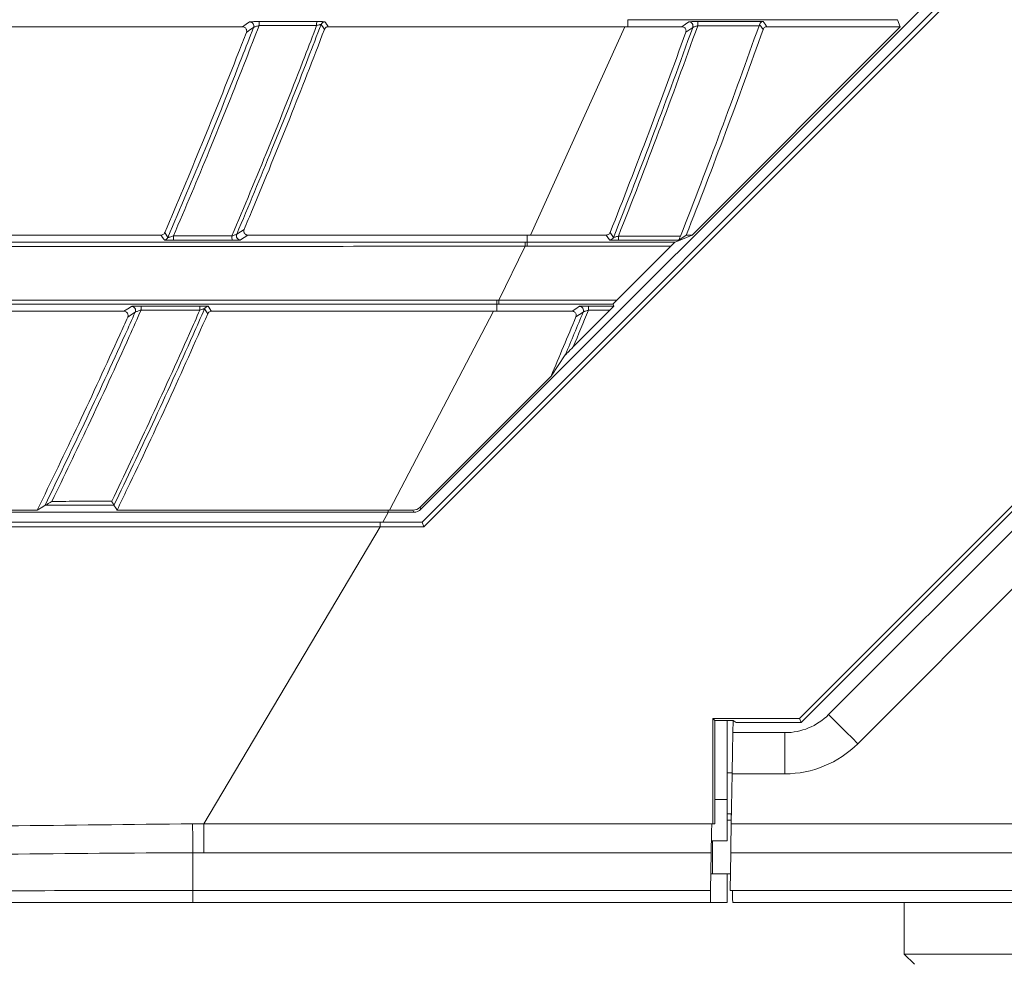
# Model space of a CAD drawing. Header units: millimetres. Extents: x 0 to 1118, y 0 to 864.
# Tile 379 of 512: x 589 to 601, y 383 to 394. Entities that reach past the tile are written whole.
import ezdxf

# ---------------------------------------------------------------- set-up
doc = ezdxf.new("R2010")
doc.units = ezdxf.units.MM
doc.styles.add('SLDTEXTSTYLE0', font='TXT', dxfattribs={"width": 0.605})
doc.dimstyles.new('SLDDIMSTYLE0', dxfattribs={"dimtxt": 3.175, "dimasz": 3.302, "dimexe": 0, "dimexo": 0.0625, "dimgap": 0.79375, "dimtad": 0, "dimdec": 1, "dimlfac": 4, "dimrnd": 1e-09, "dimzin": 12, "dimdsep": 46, "dimtxsty": 'SLDTEXTSTYLE0', "dimsah": 1, "dimcen": 0.09, "dimadec": 0, "dimazin": 3, "dimtfac": 1, "dimtofl": 0, "dimtmove": 0, "dimatfit": 3, "dimfxl": 1, "dimfrac": 2, "dimtolj": 1, "dimtzin": 12, "dimarcsym": 0})
doc.dimstyles.new('SLDDIMSTYLE2', dxfattribs={"dimtxt": 3.175, "dimasz": 3.302, "dimexe": 0, "dimexo": 0.0625, "dimgap": 0.79375, "dimtad": 0, "dimtih": 1, "dimtoh": 1, "dimdec": 1, "dimlfac": 4, "dimrnd": 1e-09, "dimzin": 12, "dimdsep": 46, "dimtxsty": 'SLDTEXTSTYLE0', "dimsah": 1, "dimcen": 0.09, "dimadec": 0, "dimazin": 3, "dimtfac": 1, "dimtmove": 0, "dimatfit": 0, "dimfxl": 1, "dimfrac": 2, "dimtolj": 1, "dimtzin": 12, "dimarcsym": 0})

# ---------------------------------------------------------------- blocks, each defined once
blk = doc.blocks.new('_D')
at = {"color": 7, "linetype": 'Continuous', "lineweight": 0}
for p, q in [((523.725, 418.739), (523.725, 362.273)), ((602.598, 372.505), (602.598, 362.273)), ((523.725, 363.873), (554.251, 363.873)), ((602.598, 363.873), (565.165, 363.873))]:
    blk.add_line(p, q, dxfattribs=at)
for points in [[(523.725, 363.873), (527.027, 363.365), (527.027, 364.381)], [(602.598, 363.873), (599.296, 364.381), (599.296, 363.365)]]:
    blk.add_solid(points, dxfattribs=at)
at = {"color": 7, "linetype": 'Continuous', "lineweight": 0, "insert": (554.251, 365.529), "char_height": 3.175, "attachment_point": 1, "style": 'SLDTEXTSTYLE0'}
blk.add_mtext('315.5', dxfattribs=at)
blk = doc.blocks.new('_D_5')
at = {"color": 7, "linetype": 'Continuous', "lineweight": 0}
for p, q in [((609.973, 390.433), (609.973, 351.112)), ((602.598, 372.505), (602.598, 351.112)), ((602.598, 352.712), (596.248, 352.712)), ((609.973, 352.712), (621.131, 352.712))]:
    blk.add_line(p, q, dxfattribs=at)
for points in [[(602.598, 352.712), (599.296, 353.22), (599.296, 352.204)], [(609.973, 352.712), (613.275, 352.204), (613.275, 353.22)]]:
    blk.add_solid(points, dxfattribs=at)
at = {"color": 7, "linetype": 'Continuous', "lineweight": 0, "insert": (621.131, 354.368), "char_height": 3.175, "attachment_point": 1, "style": 'SLDTEXTSTYLE0'}
blk.add_mtext('29.5', dxfattribs=at)
blk = doc.blocks.new('_D_6')
at = {"color": 7, "linetype": 'Continuous', "lineweight": 0}
for p, q in [((606.87, 397.558), (606.87, 362.273)), ((602.598, 372.505), (602.598, 362.273)), ((602.598, 363.873), (596.248, 363.873)), ((606.87, 363.873), (621.12, 363.873))]:
    blk.add_line(p, q, dxfattribs=at)
for points in [[(602.598, 363.873), (599.296, 364.381), (599.296, 363.365)], [(606.87, 363.873), (610.172, 363.365), (610.172, 364.381)]]:
    blk.add_solid(points, dxfattribs=at)
at = {"color": 7, "linetype": 'Continuous', "lineweight": 0, "insert": (621.12, 365.53), "char_height": 3.175, "attachment_point": 1, "style": 'SLDTEXTSTYLE0'}
blk.add_mtext('17.1', dxfattribs=at)

msp = doc.modelspace()

# ---------------------------------------------------------------- linework, layer by layer
at = {"color": 7, "linetype": 'Continuous', "lineweight": 15}
for p, q in [((600.8241, 394.9146), (594.0919, 388.1824)), ((594.1043, 388.0275), (600.9789, 394.9021)), ((601.0356, 394.8786), (594.1278, 387.9708)), ((596.6248, 394.127), (596.6043, 394.127)), ((597.453, 394.1042), (598.249, 394.1042)), ((598.203, 394.0693), (598.1978, 394.0542)), ((599.9139, 394.0414), (599.8784, 394.127)), ((587.586, 394.0411), (591.9252, 394.0413)), ((592.9663, 394.0413), (596.5671, 394.0414)), ((596.6043, 394.0414), (596.5671, 394.0414)), ((596.6043, 394.0414), (597.2612, 394.0414)), ((599.9139, 394.0414), (597.3846, 391.512)), ((598.2934, 394.0414), (599.9139, 394.0414)), ((595.3798, 391.512), (591.9901, 391.5119)), ((595.3798, 391.512), (595.4216, 391.512)), ((596.3427, 391.512), (595.4216, 391.512)), ((597.2222, 391.4492), (596.4892, 391.4492)), ((597.1779, 391.4264), (597.3846, 391.512)), ((597.3846, 391.512), (597.3144, 391.512)), ((597.1255, 391.3765), (596.4721, 390.723)), ((598.689, 385.6438), (604.0002, 390.955)), ((604.0482, 390.9351), (598.7089, 385.5958)), ((595.0141, 390.5874), (594.9708, 390.5874)), ((595.0381, 390.6731), (595.0141, 390.6731)), ((595.0141, 390.5874), (595.9273, 390.5874)), ((596.3863, 390.6003), (595.9404, 390.1543)), ((596.4339, 390.6502), (596.4245, 390.6731)), ((599.0429, 385.6905), (604.0197, 390.6672)), ((595.8452, 390.0567), (595.6717, 389.7992)), ((595.6717, 389.7992), (594.0811, 388.2086)), ((589.5264, 388.2316), (589.5255, 388.2314)), ((590.3633, 388.2317), (590.3633, 388.2316)), ((593.6939, 388.172), (590.4007, 388.1721)), ((593.6939, 388.172), (593.7082, 388.172)), ((594.0036, 388.1458), (593.6939, 388.1458)), ((593.9927, 388.172), (593.7082, 388.172)), ((593.5975, 388.0275), (593.6287, 388.0275)), ((593.5975, 387.9708), (594.1278, 387.9708)), ((594.1043, 388.0275), (593.6287, 388.0275)), ((594.1278, 387.9708), (594.1043, 388.0275)), ((597.6357, 385.6438), (598.689, 385.6438)), ((597.6357, 384.3654), (597.6357, 385.6438)), ((597.6357, 385.6438), (597.6619, 385.6176)), ((597.8857, 385.6176), (597.6619, 385.6176)), ((597.6619, 385.6176), (597.6619, 384.4611)), ((597.8107, 384.6583), (597.8107, 385.6176)), ((597.8793, 385.4708), (597.8818, 385.6176)), ((597.8857, 385.6176), (597.9185, 385.5958)), ((598.7089, 385.5958), (597.9185, 385.5958)), ((598.689, 385.6438), (598.7089, 385.5958)), ((597.8793, 385.4708), (598.5126, 385.4708)), ((597.8107, 384.9833), (597.8708, 384.9833)), ((597.8705, 384.9708), (597.86, 384.3654)), ((597.8107, 384.6583), (597.8107, 384.1583)), ((597.862, 384.4833), (597.8107, 384.4833)), ((597.8594, 384.4833), (597.8607, 384.4083)), ((597.6232, 384.3654), (597.6357, 384.3654)), ((597.6357, 384.3654), (597.6623, 384.3654)), ((597.8107, 384.1583), (597.6196, 384.1583)), ((597.6171, 384.0119), (597.6091, 383.5548)), ((597.8458, 383.5548), (597.8538, 384.0119)), ((597.6324, 383.7583), (597.6126, 383.7583)), ((597.8092, 383.7583), (597.6324, 383.7583)), ((597.8494, 383.7583), (597.8092, 383.7583)), ((597.8107, 383.4083), (597.8107, 383.7583)), ((597.8458, 383.5548), (597.8607, 383.5548)), ((597.8607, 383.5548), (597.8756, 383.5548)), ((597.6065, 383.4083), (591.3199, 383.4083)), ((597.8107, 383.4083), (597.6065, 383.4083)), ((604.2487, 383.4083), (597.8782, 383.4083)), ((599.9607, 383.4083), (599.9607, 382.7833)), ((599.9607, 382.7833), (600.0857, 382.6583)), ((599.9607, 382.7833), (605.2357, 382.7833))]:
    msp.add_line(p, q, dxfattribs=at)
at = {"color": 9, "linetype": 'Continuous', "lineweight": 0}
for p, q in [((596.6043, 394.127), (596.6043, 394.0414)), ((599.8784, 394.127), (596.6248, 394.127)), ((597.453, 394.0542), (597.453, 394.1042)), ((598.1978, 394.0542), (597.453, 394.0542)), ((595.4216, 391.512), (596.567, 394.0414)), ((597.3083, 393.9745), (597.3927, 394.034)), ((591.0183, 391.4832), (590.9796, 391.5423)), ((596.4294, 391.4841), (596.3891, 391.5436)), ((595.3565, 391.4264), (595.3798, 391.4264)), ((595.3798, 391.4264), (595.3798, 391.512)), ((595.3798, 391.3765), (595.3798, 391.4264)), ((595.3798, 391.4264), (597.1779, 391.4264)), ((596.4892, 391.4992), (596.4892, 391.4492)), ((596.4892, 391.4992), (597.2437, 391.4992)), ((595.0381, 390.723), (595.3566, 391.3764)), ((595.3798, 391.3765), (595.3566, 391.3765)), ((597.1255, 391.3765), (595.3798, 391.3765)), ((595.0381, 390.723), (596.4721, 390.723)), ((591.5022, 390.5576), (591.4633, 390.6171)), ((593.7084, 388.1719), (594.9709, 390.5874)), ((595.0141, 390.6731), (595.0141, 390.5874)), ((596.4245, 390.6731), (595.0381, 390.6731)), ((596.1256, 390.6502), (596.4339, 390.6502)), ((596.1256, 390.6003), (596.1256, 390.6502)), ((596.3863, 390.6003), (596.1256, 390.6003)), ((595.9734, 390.5184), (596.0623, 390.5778)), ((604.3732, 390.3137), (599.3964, 385.3369)), ((594.0811, 388.2086), (594.0919, 388.1824)), ((593.6287, 388.0275), (593.6972, 388.1533)), ((593.6939, 388.172), (593.6939, 388.1458)), ((594.0036, 388.1458), (593.9927, 388.172)), ((591.4525, 384.3654), (593.5975, 387.9708)), ((593.5975, 387.9708), (593.5975, 388.0275)), ((598.5126, 384.9708), (598.5126, 385.4708)), ((598.5126, 384.9708), (597.8705, 384.9708)), ((597.6619, 384.6583), (597.8107, 384.6583)), ((597.8607, 384.4083), (597.8107, 384.4083)), ((597.8607, 384.4833), (597.8607, 384.4083)), ((591.4525, 384.3654), (597.6232, 384.3654)), ((597.86, 384.3654), (604.2227, 384.3654)), ((597.6324, 383.7583), (597.6324, 384.1583)), ((591.3199, 383.5548), (591.3199, 384.0121)), ((591.4525, 384.0119), (591.3199, 384.012)), ((597.6171, 384.0119), (591.4525, 384.0119)), ((604.2232, 384.0119), (597.8538, 384.0119)), ((597.8092, 383.7583), (597.8494, 383.7608)), ((591.3199, 383.5548), (597.6091, 383.5548)), ((597.8756, 383.5548), (604.2511, 383.5548))]:
    msp.add_line(p, q, dxfattribs=at)
at = {"color": 9, "linetype": 'Continuous', "lineweight": 0, "flags": 128}
for points in [[(591.9252, 394.0413), (591.9694, 394.0717), (592.0109, 394.1002)], [(592.9197, 394.0092), (592.8991, 394.039), (592.8986, 394.0398), (592.8842, 394.0606), (592.8785, 394.0687)], [(592.9251, 394.1009), (592.9307, 394.0928), (592.9451, 394.0719), (592.9595, 394.0511), (592.9663, 394.0413)], [(597.2612, 394.0414), (597.3048, 394.0721), (597.3457, 394.1008)], [(598.249, 394.1042), (598.2718, 394.072), (598.2934, 394.0414)], [(592.0576, 394.0322), (592.0146, 394.0026), (591.9716, 393.973)], [(591.854, 391.5218), (591.8989, 391.5515), (591.9439, 391.5812)], [(590.9722, 391.453), (590.9673, 391.4606), (590.9535, 391.4815), (590.9397, 391.5025), (590.9335, 391.5119)], [(591.9901, 391.5119), (591.9435, 391.4811), (591.8999, 391.4523)], [(596.383, 391.4526), (596.3634, 391.4815), (596.3427, 391.512)], [(590.4847, 390.5873), (590.5315, 390.6177), (590.5753, 390.6463)], [(591.5089, 390.647), (591.5143, 390.6387), (591.5278, 390.618), (591.5414, 390.5973), (591.5479, 390.5873)], [(595.9273, 390.5874), (595.9732, 390.6181), (596.0161, 390.6469)], [(590.6211, 390.5759), (590.5756, 390.5463), (590.53, 390.5167)], [(599.3964, 385.3369), (599.3275, 385.4059), (599.2612, 385.4722), (599.2, 385.5334), (599.1465, 385.5869), (599.1025, 385.6309), (599.0698, 385.6636), (599.0497, 385.6837), (599.0429, 385.6905)]]:
    msp.add_lwpolyline(points, dxfattribs=at)
at = {"color": 7, "linetype": 'Continuous', "lineweight": 15, "flags": 128}
for points in [[(597.2222, 391.4492), (597.2247, 391.4509), (597.3144, 391.512)], [(589.5255, 388.2314), (589.4975, 388.2139), (589.4308, 388.1721)], [(590.3633, 388.2316), (590.3883, 388.1918), (590.4007, 388.1721)], [(597.8705, 384.9708), (597.8722, 385.0684), (597.8739, 385.1622), (597.8754, 385.2486), (597.8767, 385.3244), (597.8778, 385.3865), (597.8786, 385.4327), (597.8791, 385.4612), (597.8793, 385.4708)], [(597.6232, 384.3654), (597.6215, 384.2679), (597.6199, 384.1741), (597.6184, 384.0876), (597.6171, 384.0119)], [(597.8538, 384.0119), (597.8551, 384.0876), (597.8566, 384.1741), (597.8583, 384.2679), (597.86, 384.3654)], [(597.6091, 383.5548), (597.608, 383.4926), (597.6072, 383.4464), (597.6067, 383.4179), (597.6065, 383.4083)], [(597.8782, 383.4083), (597.878, 383.4179), (597.8775, 383.4464), (597.8767, 383.4926), (597.8756, 383.5548)]]:
    msp.add_lwpolyline(points, dxfattribs=at)
at = {"color": 9, "linetype": 'Continuous', "lineweight": 0}
for centre, radius, start, end in [((592.0109, 394.0501), 0.0501, 339.04694, 90.05099), ((592.2713, 394.0669), 0.1461, 165.33001, 184.30199), ((592.995, 394.0668), 0.1707, 167.42746, 183.72643), ((523.7232, 420.4083), 78.2983, 338.332631, 340.330994), ((597.3456, 394.0508), 0.05, 340.43074, 89.86938), ((590.9724, 391.503), 0.05, 269.87309, 336.70138), ((591.2543, 391.4886), 0.169, 175.67206, 193.46569), ((591.99, 391.4883), 0.1951, 176.27314, 191.56178), ((591.9001, 391.5024), 0.05, 157.15054, 269.71625), ((566.572, 390.7108), 28.4421, 359.92405, 0.02468), ((590.5753, 390.5962), 0.0501, 336.12727, 90.03094), ((590.8463, 390.6131), 0.154, 166.14956, 184.06328), ((591.5877, 390.613), 0.1817, 168.23325, 183.49528), ((523.7232, 420.4083), 78.2983, 337.269649, 337.623036), ((596.016, 390.5968), 0.05, 337.72325, 89.86503), ((598.5126, 386.2208), 1.25, 270, 315)]:
    msp.add_arc(centre, radius, start, end, dxfattribs=at)
at = {"color": 7, "linetype": 'Continuous', "lineweight": 15}
for centre, radius, start, end in [((592.9253, 394.0509), 0.05, 90.19572, 159.0987), ((523.7232, 420.4083), 79, 338.534681, 340.512804), ((523.7232, 420.4083), 78.1889, 338.335752, 340.240301), ((523.7232, 420.4083), 78.2483, 338.306194, 340.302196), ((523.7232, 420.4083), 79.0611, 338.562082, 340.493027), ((596.3829, 391.5027), 0.05, 270.05192, 338.25038), ((591.5091, 390.5969), 0.05, 90.19821, 156.19688), ((523.7232, 420.4083), 78.1889, 336.953596, 337.525096), ((523.7232, 420.4083), 78.2483, 337.176861, 337.590214), ((598.5126, 386.2208), 0.75, 270, 315)]:
    msp.add_arc(centre, radius, start, end, dxfattribs=at)
for centre, major_axis, ratio, start_param, end_param in [((597.128, 391.3765), (0.05, 0.05), 0.0246777, 0.0596093, 1.5954991), ((596.4745, 390.723), (0.05, 0.05), 0.0246777, 1.5954991, 3.1313888), ((596.3839, 390.6003), (0.05, 0.05), 0.0246777, 4.7370917, 6.2729815), ((593.9927, 388.2971), (0.0479, -0.1156), 0.9992864, 5.8907385, 6.6756321), ((594.0035, 388.2709), (0.0479, -0.1156), 0.9992864, 5.8907385, 6.6756321), ((597.675, 384.4611), (0, 0.375), 0.0349208, 1.5707963, 1.8288872)]:
    msp.add_ellipse(centre, major_axis=major_axis, ratio=ratio, start_param=start_param, end_param=end_param, dxfattribs=at)
at = {"color": 9, "linetype": 'Continuous', "lineweight": 0}
for points, knots in [([(592.1256, 394.056), (592.0729, 393.9198), (591.8757, 393.411), (591.5334, 392.5575), (591.2316, 391.8455), (591.0857, 391.5014)], [0, 0, 0, 0, 0.1588857, 0.5935069, 1, 1, 1, 1]), ([(591.7953, 391.501), (591.9446, 391.857), (592.2479, 392.5803), (592.5862, 393.4339), (592.7767, 393.9308), (592.8246, 394.0557)], [0, 0, 0, 0, 0.4203836, 0.8542675, 1, 1, 1, 1]), ([(592.8785, 394.0687), (592.8269, 393.934), (592.6327, 393.4271), (592.2955, 392.5762), (591.9978, 391.8652), (591.854, 391.5218)], [0, 0, 0, 0, 0.1576407, 0.5932148, 1, 1, 1, 1]), ([(592.13, 394.1039), (592.1181, 394.1039), (592.0941, 394.1038), (592.0608, 394.1032), (592.0343, 394.1024), (592.0158, 394.1013), (592.0125, 394.1006), (592.0109, 394.1002)], [0, 0, 0, 0, 0.20843832, 0.42029156, 0.6185547, 0.80911695, 1, 1, 1, 1]), ([(592.1256, 394.056), (592.1189, 394.054), (592.1054, 394.0499), (592.0867, 394.0438), (592.0717, 394.0385), (592.0608, 394.0343), (592.0587, 394.0329), (592.0576, 394.0322)], [0, 0, 0, 0, 0.2205188, 0.4424509, 0.6427775, 0.8257171, 1, 1, 1, 1]), ([(592.8246, 394.0557), (592.7124, 394.0558), (592.4793, 394.0559), (592.2464, 394.0559), (592.1256, 394.056)], [0, 0, 0, 0, 0.4816587, 1, 1, 1, 1]), ([(592.13, 394.1039), (592.2506, 394.104), (592.4833, 394.104), (592.7162, 394.104), (592.8284, 394.104)], [0, 0, 0, 0, 0.5183407, 1, 1, 1, 1]), ([(592.8785, 394.0687), (592.8785, 394.0688), (592.8784, 394.0689), (592.8776, 394.0691), (592.8738, 394.0687), (592.8624, 394.0662), (592.845, 394.0616), (592.8315, 394.0577), (592.8246, 394.0557)], [0, 0, 0, 0, 0.0370919, 0.0747622, 0.2440125, 0.4746998, 0.7317806, 1, 1, 1, 1]), ([(592.9251, 394.1009), (592.925, 394.101), (592.9244, 394.1014), (592.9176, 394.1023), (592.8965, 394.1032), (592.8653, 394.1039), (592.8407, 394.104), (592.8284, 394.104)], [0, 0, 0, 0, 0.0401155, 0.2618548, 0.4999028, 0.7501363, 1, 1, 1, 1]), ([(597.453, 394.1042), (597.445, 394.1042), (597.4251, 394.1041), (597.3955, 394.1037), (597.3691, 394.1029), (597.3506, 394.1019), (597.3473, 394.1012), (597.3457, 394.1008)], [0, 0, 0, 0, 0.15180721, 0.37664205, 0.58903736, 0.79438295, 1, 1, 1, 1]), ([(597.453, 394.0542), (597.4486, 394.0529), (597.4375, 394.0497), (597.4212, 394.0447), (597.4064, 394.0398), (597.3958, 394.0359), (597.3937, 394.0346), (597.3927, 394.034)], [0, 0, 0, 0, 0.1603485, 0.3956376, 0.6107993, 0.8094682, 1, 1, 1, 1]), ([(598.2463, 394.0081), (598.2455, 394.0093), (598.2414, 394.0151), (598.2271, 394.0355), (598.2125, 394.0545), (598.2031, 394.0692), (598.203, 394.0693)], [0, 0, 0, 0, 0.057013, 0.2850735, 0.9986777, 1, 1, 1, 1]), ([(591.0183, 391.4832), (591.1699, 391.8404), (591.4774, 392.5651), (591.8189, 393.4169), (592.0105, 393.9107), (592.0576, 394.0322)], [0, 0, 0, 0, 0.4227945, 0.8579401, 1, 1, 1, 1]), ([(590.9722, 391.453), (590.9728, 391.4527), (590.9744, 391.4521), (590.9876, 391.4511), (591.0143, 391.4501), (591.0504, 391.4494), (591.0767, 391.4493), (591.0899, 391.4492)], [0, 0, 0, 0, 0.1146778, 0.3173678, 0.5382585, 0.7692999, 1, 1, 1, 1]), ([(591.0857, 391.5014), (591.0782, 391.499), (591.0633, 391.4944), (591.0428, 391.4886), (591.0282, 391.4847), (591.0218, 391.4834), (591.019, 391.483), (591.0186, 391.4831), (591.0183, 391.4832)], [0, 0, 0, 0, 0.24973143, 0.49170725, 0.70920744, 0.85512703, 0.89691261, 1, 1, 1, 1]), ([(591.0857, 391.5014), (591.1953, 391.5013), (591.4317, 391.5012), (591.6683, 391.5011), (591.7953, 391.501)], [0, 0, 0, 0, 0.4633486, 1, 1, 1, 1]), ([(591.7989, 391.4492), (591.672, 391.4492), (591.4356, 391.4492), (591.1994, 391.4492), (591.0899, 391.4492)], [0, 0, 0, 0, 0.5366474, 1, 1, 1, 1]), ([(591.854, 391.5218), (591.8529, 391.5212), (591.8508, 391.5199), (591.8398, 391.5157), (591.8245, 391.5104), (591.8089, 391.5053), (591.7987, 391.5021), (591.7953, 391.501)], [0, 0, 0, 0, 0.193119, 0.3965435, 0.6214562, 0.8743015, 1, 1, 1, 1]), ([(591.7989, 391.4492), (591.8047, 391.4492), (591.8226, 391.4493), (591.8501, 391.4496), (591.8765, 391.4503), (591.8949, 391.4512), (591.8982, 391.452), (591.8999, 391.4523)], [0, 0, 0, 0, 0.1167728, 0.3550967, 0.5760776, 0.7878263, 1, 1, 1, 1]), ([(595.3565, 391.3765), (595.3565, 391.3829), (595.3565, 391.3957), (595.3565, 391.412), (595.3565, 391.4236), (595.3565, 391.4255), (595.3565, 391.4264)], [0, 0, 0, 0, 0.2499816, 0.4999456, 0.7499418, 1, 1, 1, 1]), ([(596.383, 391.4526), (596.3833, 391.4525), (596.3843, 391.4519), (596.3939, 391.451), (596.4176, 391.45), (596.4511, 391.4494), (596.4765, 391.4493), (596.4892, 391.4492)], [0, 0, 0, 0, 0.0790354, 0.291009, 0.5200056, 0.7602095, 1, 1, 1, 1]), ([(596.4892, 391.4992), (596.482, 391.4971), (596.468, 391.4929), (596.4492, 391.4878), (596.4363, 391.4847), (596.4314, 391.4839), (596.4297, 391.4839), (596.4295, 391.484), (596.4294, 391.4841)], [0, 0, 0, 0, 0.2583326, 0.5071965, 0.7305707, 0.888845, 0.9276891, 1, 1, 1, 1]), ([(595.0141, 390.723), (595.0221, 390.723), (595.03, 390.723), (595.038, 390.723), (595.038, 390.723)], [0, 0, 0, 0, 0.9993748, 1, 1, 1, 1]), ([(595.0381, 390.723), (595.0381, 390.7166), (595.0381, 390.7038), (595.0381, 390.6875), (595.0381, 390.6759), (595.0381, 390.674), (595.0381, 390.6731)], [0, 0, 0, 0, 0.2499794, 0.4999413, 0.7499494, 1, 1, 1, 1]), ([(590.6927, 390.6022), (590.6447, 390.495), (590.4346, 390.0248), (590.0774, 389.2486), (589.7571, 388.5849), (589.6096, 388.2793)], [0, 0, 0, 0, 0.1375098, 0.6027917, 1, 1, 1, 1]), ([(590.3352, 388.2796), (590.4874, 388.5984), (590.8101, 389.2747), (591.1628, 390.0509), (591.3647, 390.5075), (591.4064, 390.6019)], [0, 0, 0, 0, 0.4143021, 0.8789431, 1, 1, 1, 1]), ([(591.4633, 390.6171), (591.4166, 390.5115), (591.2099, 390.0433), (590.8476, 389.246), (590.52, 388.56), (590.3633, 388.2317)], [0, 0, 0, 0, 0.1318516, 0.5844959, 1, 1, 1, 1]), ([(590.6968, 390.65), (590.6842, 390.65), (590.6592, 390.6499), (590.6252, 390.6493), (590.5987, 390.6484), (590.5803, 390.6474), (590.5769, 390.6466), (590.5753, 390.6463)], [0, 0, 0, 0, 0.2184931, 0.4315155, 0.6271431, 0.8133803, 1, 1, 1, 1]), ([(590.6211, 390.5759), (590.6219, 390.5765), (590.6229, 390.5772), (590.6278, 390.5794), (590.6355, 390.5826), (590.6513, 390.5884), (590.6709, 390.5952), (590.6853, 390.5998), (590.6927, 390.6022)], [0, 0, 0, 0, 0.1498014, 0.1669826, 0.3438093, 0.5415071, 0.7662151, 1, 1, 1, 1]), ([(591.4064, 390.6019), (591.2926, 390.602), (591.0546, 390.6021), (590.8168, 390.6022), (590.6927, 390.6022)], [0, 0, 0, 0, 0.4781706, 1, 1, 1, 1]), ([(590.6968, 390.65), (590.8208, 390.65), (591.0584, 390.65), (591.2962, 390.65), (591.4099, 390.6501)], [0, 0, 0, 0, 0.521827, 1, 1, 1, 1]), ([(591.4064, 390.6019), (591.4138, 390.6042), (591.4281, 390.6087), (591.4454, 390.6136), (591.4547, 390.616), (591.4601, 390.6171), (591.4624, 390.6174), (591.4632, 390.6173), (591.4633, 390.6171), (591.4633, 390.6171)], [0, 0, 0, 0, 0.2778232, 0.5421656, 0.7202533, 0.7728572, 0.9282975, 0.9721126, 1, 1, 1, 1]), ([(591.5089, 390.647), (591.5088, 390.647), (591.5083, 390.6474), (591.5019, 390.6483), (591.4805, 390.6492), (591.4482, 390.6499), (591.4227, 390.65), (591.4099, 390.6501)], [0, 0, 0, 0, 0.0307819, 0.2488582, 0.4883794, 0.7445011, 1, 1, 1, 1]), ([(596.1256, 390.6502), (596.1169, 390.6502), (596.0962, 390.6502), (596.0659, 390.6497), (596.0395, 390.649), (596.0211, 390.648), (596.0178, 390.6472), (596.0161, 390.6469)], [0, 0, 0, 0, 0.1622812, 0.3878483, 0.5975529, 0.7986022, 1, 1, 1, 1]), ([(596.0623, 390.5778), (596.0634, 390.5785), (596.0655, 390.5798), (596.0765, 390.5841), (596.0917, 390.5894), (596.1088, 390.5951), (596.1206, 390.5987), (596.1256, 390.6003)], [0, 0, 0, 0, 0.1831569, 0.3759369, 0.5886051, 0.8265699, 1, 1, 1, 1]), ([(589.5255, 388.2314), (589.6847, 388.5607), (590.0169, 389.2477), (590.3774, 390.0316), (590.5804, 390.485), (590.6211, 390.5759)], [0, 0, 0, 0, 0.4240948, 0.8845501, 1, 1, 1, 1]), ([(589.6096, 388.2793), (589.7216, 388.2793), (589.9634, 388.2794), (590.2053, 388.2796), (590.3352, 388.2796)], [0, 0, 0, 0, 0.4629547, 1, 1, 1, 1]), ([(478.6303, 384.3634), (479.1213, 384.3479), (480.1033, 384.3167), (481.8427, 384.2612), (483.8332, 384.201), (486.0442, 384.1393), (488.1975, 384.0843), (490.4283, 384.0333), (492.7307, 383.9869), (495.5741, 383.9359), (498.8269, 383.8853), (501.9299, 383.8452), (504.4692, 383.8181), (506.4142, 383.8005), (508.4032, 383.7861), (510.4398, 383.7749), (512.5237, 383.767), (514.6512, 383.7623), (516.8151, 383.7601), (519.0061, 383.7602), (521.2137, 383.7621), (523.4302, 383.7656), (525.6481, 383.7709), (527.8609, 383.7781), (530.0623, 383.7873), (532.2461, 383.7987), (534.4206, 383.8125), (536.584, 383.8286), (539.4485, 383.8526), (542.9567, 383.8867), (546.4065, 383.9231), (551.1777, 383.9745), (555.9258, 384.0249), (561.3985, 384.0785), (565.5312, 384.1173), (569.7024, 384.1549), (573.9152, 384.1921), (578.1721, 384.2301), (582.4705, 384.2699), (586.109, 384.3063), (589.0621, 384.338), (590.5663, 384.3558), (591.3185, 384.3647)], [0, 0, 0, 0, 0.0123691, 0.0247397, 0.0441102, 0.0635499, 0.0830312, 0.1024586, 0.1256741, 0.1488951, 0.185639, 0.2225286, 0.2410518, 0.2595733, 0.2781661, 0.2967568, 0.3153532, 0.3339956, 0.3526375, 0.371276, 0.3899149, 0.4085106, 0.4271223, 0.4457349, 0.4643197, 0.4829055, 0.5014499, 0.5202612, 0.5390737, 0.5765121, 0.6134032, 0.6318243, 0.7053862, 0.7421082, 0.7788283, 0.8154997, 0.8521709, 0.8888386, 0.9254831, 0.9621197, 0.9810605, 1, 1, 1, 1]), ([(591.3185, 384.3647), (591.3194, 384.3647), (591.3641, 384.3649), (591.4089, 384.3654), (591.4526, 384.3654), (591.4526, 384.3654)], [0, 0, 0, 0, 0.0213781, 0.9998889, 1, 1, 1, 1]), ([(591.3185, 384.3647), (591.3186, 384.332), (591.3189, 384.2667), (591.3193, 384.1728), (591.3196, 384.0852), (591.3198, 384.0364), (591.3199, 384.012)], [0, 0, 0, 0, 0.24998964, 0.49998191, 0.74998354, 1, 1, 1, 1]), ([(591.4525, 384.3654), (591.4525, 384.3327), (591.4525, 384.2672), (591.4525, 384.173), (591.4525, 384.0852), (591.4525, 384.0363), (591.4525, 384.0119)], [0, 0, 0, 0, 0.2499928, 0.4999988, 0.7499982, 1, 1, 1, 1]), ([(591.3199, 384.0121), (591.3199, 384.0121), (590.5657, 384.0121), (589.057, 383.9923), (586.096, 383.9759), (582.4482, 383.9507), (578.1401, 383.9259), (573.8743, 383.9014), (569.6539, 383.8778), (565.4763, 383.8539), (561.3384, 383.8293), (555.8617, 383.7954), (551.1118, 383.7636), (546.3421, 383.7312), (542.897, 383.7083), (539.3954, 383.6869), (536.5379, 383.6717), (534.3811, 383.6617), (532.214, 383.653), (530.0383, 383.6458), (527.8456, 383.64), (525.6419, 383.6355), (523.4337, 383.6321), (521.2271, 383.6299), (519.0297, 383.6287), (516.849, 383.6287), (514.6953, 383.63), (512.5779, 383.633), (510.5034, 383.638), (508.4755, 383.645), (506.4938, 383.6541), (504.5553, 383.6651), (502.0216, 383.6822), (498.9218, 383.7075), (495.6679, 383.7394), (492.8193, 383.7717), (490.5078, 383.8012), (488.265, 383.8337), (486.0969, 383.8688), (483.8703, 383.9082), (481.8648, 383.9468), (480.1117, 383.9823), (479.1216, 384.0023), (478.6266, 384.0124)], [0, 0, 0, 0, 0.00000013, 0.01899382, 0.03798889, 0.07470777, 0.11143468, 0.14816457, 0.18489793, 0.22161898, 0.25837477, 0.29513257, 0.36871104, 0.38712365, 0.42397842, 0.46134905, 0.48011146, 0.49887268, 0.51735664, 0.53587316, 0.55438856, 0.57292285, 0.59145621, 0.60996896, 0.62852125, 0.64707304, 0.66562786, 0.68418309, 0.70269733, 0.7212181, 0.73974099, 0.75821647, 0.77669381, 0.81354971, 0.8503204, 0.87360462, 0.89688339, 0.91642697, 0.93602621, 0.95558252, 0.97506742, 0.98753449, 1, 1, 1, 1]), ([(478.6266, 383.5548), (479.3461, 383.5504), (480.7119, 383.5422), (482.7013, 383.5311), (484.601, 383.5213), (486.475, 383.5126), (488.3069, 383.505), (490.0844, 383.4984), (492.3943, 383.4906), (495.205, 383.4826), (498.5087, 383.4746), (501.8082, 383.468), (505.1736, 383.4625), (508.0826, 383.4591), (510.4855, 383.4572), (512.3271, 383.4562), (514.2037, 383.4555), (516.1124, 383.4551), (518.0438, 383.455), (519.9951, 383.4551), (521.9561, 383.4554), (523.9244, 383.4559), (525.8908, 383.4567), (527.8538, 383.4576), (530.4565, 383.4591), (533.6791, 383.4618), (537.4773, 383.466), (541.2092, 383.4711), (544.2759, 383.4758), (548.537, 383.4827), (553.9731, 383.4918), (560.0492, 383.5016), (564.9628, 383.5092), (568.6772, 383.5149), (572.4267, 383.5205), (576.1762, 383.5264), (579.9285, 383.5323), (583.6868, 383.5393), (587.4873, 383.5448), (590.0409, 383.5548), (591.3199, 383.5548), (591.3199, 383.5548)], [0, 0, 0, 0, 0.0180988, 0.0343594, 0.0506246, 0.0672872, 0.0839538, 0.1002765, 0.1166014, 0.1494227, 0.1821863, 0.214951, 0.2478134, 0.2807435, 0.2972178, 0.3137027, 0.3302334, 0.3467229, 0.3632638, 0.3797507, 0.3962871, 0.4127683, 0.4292933, 0.4457668, 0.4622767, 0.4952235, 0.5281338, 0.5610048, 0.5938374, 0.6102403, 0.6757873, 0.7412567, 0.7739608, 0.8066852, 0.8393627, 0.8720793, 0.9038808, 0.9357462, 0.9678092, 0.9999999, 1, 1, 1, 1]), ([(591.3199, 383.5548), (591.3199, 383.5329), (591.3199, 383.4892), (591.3199, 383.4438), (591.3199, 383.4139), (591.3199, 383.4102), (591.3199, 383.4083)], [0, 0, 0, 0, 0.2500008, 0.4999979, 0.7499897, 1, 1, 1, 1])]:
    msp.add_open_spline(points, degree=3, knots=knots, dxfattribs=at)
at = {"color": 7, "linetype": 'Continuous', "lineweight": 15}
for points, knots in [([(598.203, 394.0693), (598.2053, 394.0742), (598.2104, 394.0854), (598.2244, 394.0978), (598.238, 394.1032), (598.2467, 394.1041), (598.2488, 394.1042), (598.249, 394.1042)], [0, 0, 0, 0, 0.2250799, 0.5069125, 0.8845077, 0.9908413, 1, 1, 1, 1]), ([(591.9716, 393.973), (591.9399, 393.8914), (591.7635, 393.4376), (591.4383, 392.625), (591.1311, 391.8998), (590.9796, 391.5423)], [0, 0, 0, 0, 0.1000564, 0.5563224, 1, 1, 1, 1]), ([(591.9716, 393.973), (591.9731, 393.9784), (591.9761, 393.9894), (591.9735, 394.0065), (591.9658, 394.0218), (591.9534, 394.0335), (591.9391, 394.0402), (591.9294, 394.0409), (591.9252, 394.0413)], [0, 0, 0, 0, 0.1738411, 0.3476759, 0.5219344, 0.6964593, 0.8708939, 1, 1, 1, 1]), ([(592.9197, 394.0092), (592.7802, 393.6486), (592.4972, 392.9168), (592.1664, 392.1095), (591.9779, 391.6619), (591.9439, 391.5812)], [0, 0, 0, 0, 0.4432136, 0.8995392, 1, 1, 1, 1]), ([(592.9663, 394.0413), (592.9607, 394.0407), (592.9494, 394.0396), (592.9345, 394.031), (592.9246, 394.0202), (592.921, 394.0121), (592.9197, 394.0092)], [0, 0, 0, 0, 0.2805916, 0.5611702, 0.8403893, 1, 1, 1, 1]), ([(597.3083, 393.9745), (597.3096, 393.98), (597.3124, 393.991), (597.3093, 394.008), (597.3013, 394.023), (597.2885, 394.0344), (597.2745, 394.0405), (597.265, 394.0411), (597.2612, 394.0414)], [0, 0, 0, 0, 0.1762187, 0.3524475, 0.5284449, 0.7042904, 0.8801676, 1, 1, 1, 1]), ([(598.2934, 394.0414), (598.2878, 394.0408), (598.2765, 394.0397), (598.2616, 394.0311), (598.2514, 394.02), (598.2477, 394.0114), (598.2463, 394.0081)], [0, 0, 0, 0, 0.2740681, 0.5481777, 0.8221693, 1, 1, 1, 1]), ([(590.9335, 391.5119), (590.9392, 391.5125), (590.9504, 391.5136), (590.9654, 391.5222), (590.9749, 391.5326), (590.9784, 391.54), (590.9796, 391.5423)], [0, 0, 0, 0, 0.2893116, 0.5786694, 0.867655, 1, 1, 1, 1]), ([(591.9439, 391.5812), (591.9422, 391.5758), (591.9389, 391.5651), (591.9409, 391.5481), (591.9481, 391.5328), (591.9601, 391.5207), (591.9747, 391.5132), (591.9852, 391.5123), (591.9901, 391.5119)], [0, 0, 0, 0, 0.16978751, 0.33956998, 0.50927782, 0.67966206, 0.85127939, 1, 1, 1, 1]), ([(596.3427, 391.512), (596.3483, 391.5126), (596.3595, 391.5137), (596.3744, 391.5223), (596.3842, 391.533), (596.3878, 391.5408), (596.3891, 391.5436)], [0, 0, 0, 0, 0.2827182, 0.5654639, 0.8481266, 1, 1, 1, 1]), ([(578.8287, 391.4267), (578.8287, 391.4267), (580.1026, 391.4267), (583.0216, 391.4266), (587.1652, 391.4266), (590.6618, 391.4265), (593.3903, 391.4265), (594.7008, 391.4264), (595.3565, 391.4264)], [0, 0, 0, 0, 0.000001, 0.2550832, 0.5101915, 0.7653422, 0.8825798, 1, 1, 1, 1]), ([(590.9335, 391.5119), (590.8142, 391.5119), (589.3393, 391.5119), (587.8736, 391.5118), (586.5264, 391.5118)], [0, 0, 0, 0, 0.0809084, 1, 1, 1, 1]), ([(597.2437, 391.4992), (597.2413, 391.4932), (597.2366, 391.4812), (597.23, 391.4655), (597.2251, 391.4543), (597.2228, 391.4499), (597.2224, 391.4494), (597.2222, 391.4492)], [0, 0, 0, 0, 0.2414551, 0.4831588, 0.7176205, 0.9360688, 1, 1, 1, 1]), ([(595.3565, 391.3765), (595.3565, 391.3765), (594.7021, 391.3765), (593.393, 391.3753), (590.6652, 391.3743), (587.186, 391.3727), (582.9817, 391.3711), (580.2212, 391.3701), (578.841, 391.3696)], [0, 0, 0, 0, 0.0000009, 0.1172982, 0.2346026, 0.4897414, 0.7448714, 1, 1, 1, 1]), ([(578.8408, 390.716), (580.1907, 390.7165), (582.8906, 390.7175), (587.0002, 390.7192), (591.0448, 390.7209), (593.7249, 390.7223), (595.0141, 390.723)], [0, 0, 0, 0, 0.2546464, 0.509293, 0.7639464, 1, 1, 1, 1]), ([(595.0141, 390.6731), (593.7232, 390.6731), (591.0399, 390.6731), (586.9983, 390.6732), (582.8621, 390.6732), (580.22, 390.6732), (578.8287, 390.6732), (578.8287, 390.6732)], [0, 0, 0, 0, 0.2361084, 0.4907737, 0.7453989, 0.9999991, 1, 1, 1, 1]), ([(586.0453, 390.5872), (586.2028, 390.5872), (587.6757, 390.5872), (589.1596, 390.5873), (590.4847, 390.5873)], [0, 0, 0, 0, 0.1069645, 1, 1, 1, 1]), ([(590.53, 390.5167), (590.5319, 390.522), (590.5355, 390.5328), (590.5337, 390.55), (590.5268, 390.5657), (590.515, 390.5781), (590.5003, 390.5859), (590.4897, 390.5868), (590.4847, 390.5873)], [0, 0, 0, 0, 0.1695364, 0.3390582, 0.5089867, 0.6790918, 0.849026, 1, 1, 1, 1]), ([(591.5479, 390.5873), (591.5423, 390.5868), (591.531, 390.5857), (591.5161, 390.5771), (591.5068, 390.5668), (591.5033, 390.5597), (591.5022, 390.5576)], [0, 0, 0, 0, 0.2925909, 0.5851356, 0.8763344, 1, 1, 1, 1]), ([(591.5479, 390.5873), (592.1147, 390.5873), (593.2545, 390.5874), (594.3966, 390.5874), (594.9708, 390.5874)], [0, 0, 0, 0, 0.4972623, 1, 1, 1, 1]), ([(595.9734, 390.5184), (595.9751, 390.5238), (595.9784, 390.5346), (595.9761, 390.5517), (595.9687, 390.5671), (595.9566, 390.5791), (595.9421, 390.5862), (595.9319, 390.5871), (595.9273, 390.5874)], [0, 0, 0, 0, 0.1720028, 0.344022, 0.5157973, 0.6873911, 0.8589897, 1, 1, 1, 1]), ([(590.53, 390.5167), (590.4979, 390.445), (590.3031, 390.011), (589.9422, 389.2268), (589.5999, 388.5208), (589.4308, 388.1721)], [0, 0, 0, 0, 0.0909544, 0.5511468, 1, 1, 1, 1]), ([(591.5022, 390.5576), (591.3455, 390.206), (591.0275, 389.4928), (590.6551, 388.7), (590.442, 388.2578), (590.4007, 388.1721)], [0, 0, 0, 0, 0.4395301, 0.8914292, 1, 1, 1, 1]), ([(595.9404, 390.1543), (595.9161, 390.1299), (595.8875, 390.1012), (595.8587, 390.0714), (595.8504, 390.0627), (595.8462, 390.058), (595.8455, 390.0571), (595.8452, 390.0567)], [0, 0, 0, 0, 0.6707558, 0.7889888, 0.9079526, 0.9662431, 1, 1, 1, 1]), ([(589.5264, 388.2316), (589.5275, 388.232), (589.53, 388.2327), (589.5399, 388.2378), (589.5597, 388.2488), (589.5844, 388.2636), (589.6027, 388.2749), (589.6094, 388.2792), (589.6096, 388.2793)], [0, 0, 0, 0, 0.0936046, 0.2171874, 0.4199919, 0.7857163, 0.9932996, 1, 1, 1, 1]), ([(590.3633, 388.2316), (590.2228, 388.2316), (589.9437, 388.2316), (589.6649, 388.2316), (589.5264, 388.2316)], [0, 0, 0, 0, 0.5034351, 1, 1, 1, 1]), ([(590.3633, 388.2317), (590.363, 388.2325), (590.3623, 388.2342), (590.3579, 388.2422), (590.3512, 388.2537), (590.3433, 388.2666), (590.3377, 388.2757), (590.3354, 388.2794), (590.3352, 388.2796)], [0, 0, 0, 0, 0.19315748, 0.38567867, 0.59403393, 0.83488169, 0.99066601, 1, 1, 1, 1]), ([(593.6939, 388.1458), (592.4338, 388.1458), (589.9184, 388.1458), (586.1683, 388.1458), (582.4452, 388.1458), (579.9914, 388.1458), (578.7628, 388.1458)], [0, 0, 0, 0, 0.2505138, 0.5000672, 0.7496878, 1, 1, 1, 1]), ([(589.4308, 388.1721), (588.6568, 388.1722), (587.1078, 388.1723), (585.5691, 388.1724), (584.7993, 388.1725)], [0, 0, 0, 0, 0.4996513, 1, 1, 1, 1]), ([(578.7628, 387.9708), (579.9832, 387.9708), (582.4208, 387.9708), (586.1196, 387.9708), (589.8457, 387.9708), (592.3452, 387.9708), (593.5974, 387.9708)], [0, 0, 0, 0, 0.2503139, 0.4999309, 0.7494792, 1, 1, 1, 1]), ([(593.5975, 388.0275), (592.3745, 388.0275), (589.8935, 388.0275), (586.1743, 388.0276), (582.4465, 388.0277), (579.9908, 388.0278), (578.763, 388.0279)], [0, 0, 0, 0, 0.24473818, 0.49651867, 0.74826906, 1, 1, 1, 1]), ([(591.3199, 383.4083), (590.28, 383.4083), (588.1991, 383.4083), (585.0889, 383.4083), (581.4514, 383.4083), (577.3036, 383.4083), (572.8382, 383.4083), (568.6971, 383.4083), (564.8686, 383.4083), (559.9509, 383.4083), (553.8744, 383.4083), (548.4422, 383.4083), (544.1887, 383.4083), (541.1313, 383.4083), (537.4129, 383.4083), (533.631, 383.4083), (530.4249, 383.4083), (527.8352, 383.4083), (525.8844, 383.4083), (523.9273, 383.4083), (521.972, 383.4083), (520.0207, 383.4083), (518.0828, 383.4083), (516.1611, 383.4083), (514.2656, 383.4083), (512.3985, 383.4083), (510.568, 383.4083), (508.7746, 383.4083), (507.0189, 383.4083), (504.7241, 383.4083), (501.9297, 383.4083), (498.6393, 383.4083), (495.3421, 383.4083), (492.5321, 383.4083), (490.2163, 383.4083), (488.4377, 383.4083), (486.6169, 383.4083), (484.7393, 383.4083), (482.806, 383.4083), (480.7614, 383.4083), (479.3604, 383.4083), (478.6284, 383.4083)], [0, 0, 0, 0, 0.0261524, 0.0523281, 0.0784924, 0.1184433, 0.1584006, 0.1939935, 0.2267362, 0.2595021, 0.3249911, 0.3904764, 0.4068476, 0.4395939, 0.4723461, 0.5051069, 0.5378774, 0.554254, 0.5706657, 0.5870428, 0.6034629, 0.6198407, 0.6362671, 0.6526445, 0.6690735, 0.6854491, 0.7018724, 0.7182479, 0.7346197, 0.7510167, 0.7837653, 0.8165103, 0.8492547, 0.8820578, 0.8985272, 0.9149943, 0.9314749, 0.9479519, 0.9647761, 0.9815951, 1, 1, 1, 1])]:
    msp.add_open_spline(points, degree=3, knots=knots, dxfattribs=at)

# ---------------------------------------------------------------- dimensions: what is measured, and where the dimension line sits
at = {"color": 7, "linetype": 'Continuous', "lineweight": 0}
for base, p2, dimstyle, picture, middle in [((523.7253, 363.8728), (523.7253, 420.3386), 'SLDDIMSTYLE0', '_D', (559.708, 363.8728)), ((606.8697, 363.8732), (606.8697, 399.1583), 'SLDDIMSTYLE2', '_D_6', (625.3644, 363.8732)), ((609.9732, 352.712), (609.9732, 392.0333), 'SLDDIMSTYLE2', '_D_5', (625.3755, 352.712))]:
    dim = msp.add_linear_dim(base=base, p1=(602.5982, 374.1052), p2=p2, dimstyle=dimstyle, dxfattribs=at)
    dim.commit()
    dim.dimension.update_dxf_attribs({"geometry": picture, "text_midpoint": middle, "dimtype": 160})

doc.saveas('drawing.dxf')
